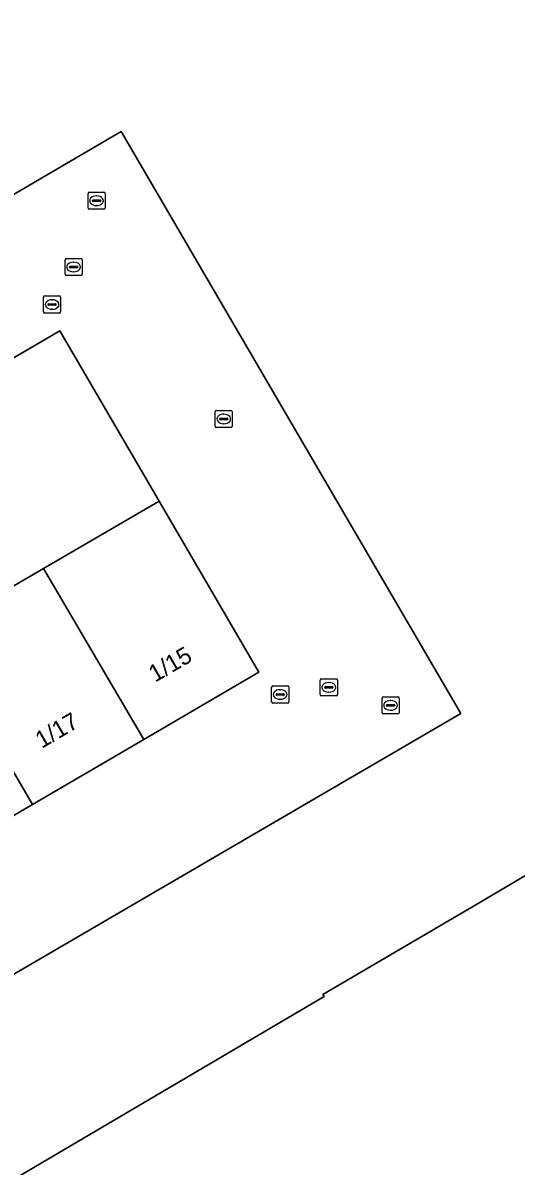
# Model space of a CAD drawing. Extents: x 157692 to 159674, y 381452 to 383291.
# Drawn here: x 159163.9 to 159192.7, y 382715 to 382781.7 of the extents above; entities that cross this region are included whole.
import ezdxf

# ---------------------------------------------------------------- set-up
doc = ezdxf.new("R2010")
doc.units = 0
for name, color, linetype in [('IMGEO_Erf', 7, 'Continuous'), ('IMGEO_Hek', 7, 'Continuous'), ('IMGEO_Kolk', 7, 'Continuous'), ('IMGEO_Pand', 7, 'Continuous'), ('IMGEO_Pand_nummerreeks', 7, 'Continuous'), ('IMGEO_Rijbaan_lokaal_open', 7, 'Continuous'), ('IMGEO_Rioolput', 7, 'Continuous')]:
    doc.layers.add(name, color=color, linetype=linetype)

msp = doc.modelspace()

# ---------------------------------------------------------------- linework, layer by layer
at = {"layer": 'IMGEO_Erf'}
msp.add_lwpolyline([(159146.363, 382791.336), (159116.047, 382773.54), (159111.735, 382771.009), (159113.005, 382768.836), (159116.958, 382762.074), (159118.315, 382759.753), (159122.629, 382762.283), (159132.103, 382767.838), (159145.905, 382775.931), (159152.251, 382765.136), (159169.663, 382775.329), (159189.471, 382741.388), (159144.346, 382715.072), (159144.434, 382714.92), (159146.209, 382711.882), (159159.33, 382689.379), (159164.917, 382679.507)], dxfattribs=at)
msp.add_lwpolyline([(159198.206, 382717.088), (159167.708, 382699.235), (159163.398, 382696.699), (159155.741, 382709.716), (159160.051, 382712.251), (159181.494, 382724.865), (159181.424, 382724.984), (159190.441, 382730.288), (159194.724, 382732.808), (159202.495, 382719.599)], close=True, dxfattribs=at)
at = {"layer": 'IMGEO_Hek'}
msp.add_lwpolyline([(159144.346, 382715.072), (159189.471, 382741.388), (159169.663, 382775.329), (159152.251, 382765.136)], dxfattribs=at)
at = {"layer": 'IMGEO_Kolk'}
for p, q in [((159167.805, 382771.786), (159168.657, 382771.786)), ((159167.73, 382770.86), (159167.73, 382771.712)), ((159167.989, 382771.28), (159167.989, 382771.292)), ((159168.427, 382771.243), (159168.029, 382771.243)), ((159168.032, 382771.329), (159168.43, 382771.329)), ((159168.218, 382771.566), (159168.243, 382771.566)), ((159168.473, 382771.292), (159168.473, 382771.28)), ((159168.731, 382771.712), (159168.731, 382770.86)), ((159168.657, 382770.786), (159167.805, 382770.786)), ((159168.241, 382771.006), (159168.216, 382771.006)), ((159175.141, 382758.132), (159175.141, 382758.984)), ((159175.216, 382759.058), (159176.068, 382759.058)), ((159175.4, 382758.552), (159175.4, 382758.564)), ((159175.838, 382758.515), (159175.44, 382758.515)), ((159175.443, 382758.601), (159175.841, 382758.601)), ((159175.629, 382758.838), (159175.654, 382758.838)), ((159175.884, 382758.564), (159175.884, 382758.552)), ((159176.142, 382758.984), (159176.142, 382758.132)), ((159176.068, 382758.058), (159175.216, 382758.058)), ((159175.652, 382758.278), (159175.627, 382758.278)), ((159184.875, 382741.428), (159184.875, 382742.28)), ((159184.95, 382742.354), (159185.802, 382742.354)), ((159185.134, 382741.848), (159185.134, 382741.86)), ((159185.572, 382741.811), (159185.174, 382741.811)), ((159185.177, 382741.897), (159185.575, 382741.897)), ((159185.363, 382742.134), (159185.388, 382742.134)), ((159185.618, 382741.86), (159185.618, 382741.848)), ((159185.876, 382742.28), (159185.876, 382741.428)), ((159185.802, 382741.354), (159184.95, 382741.354)), ((159185.386, 382741.574), (159185.361, 382741.574))]:
    msp.add_line(p, q, dxfattribs=at)
for points in [[(159167.805, 382771.786), (159168.657, 382771.786)], [(159167.73, 382770.86), (159167.73, 382771.712)], [(159168.731, 382771.712), (159168.731, 382770.86)], [(159168.657, 382770.786), (159167.805, 382770.786)], [(159175.141, 382758.132), (159175.141, 382758.984)], [(159175.216, 382759.058), (159176.068, 382759.058)], [(159176.142, 382758.984), (159176.142, 382758.132)], [(159176.068, 382758.058), (159175.216, 382758.058)], [(159184.875, 382741.428), (159184.875, 382742.28)], [(159184.95, 382742.354), (159185.802, 382742.354)], [(159185.876, 382742.28), (159185.876, 382741.428)], [(159185.802, 382741.354), (159184.95, 382741.354)]]:
    msp.add_lwpolyline(points, dxfattribs=at)
for centre, radius, start, end in [((159167.807, 382771.71), 0.0765, 91.55205, 178.44795), ((159167.807, 382771.71), 0.0765, 91.55205, 178.44795), ((159168.655, 382771.71), 0.0765, 1.55205, 88.44795), ((159168.655, 382771.71), 0.0765, 1.55205, 88.44795), ((159168.029, 382771.289), 0.0403, 85.87752, 175.75265), ((159168.026, 382771.279), 0.0366, 178.93798, 274.71019), ((159168.43, 382771.286), 0.043, 264.86636, 352.45326), ((159168.434, 382771.291), 0.0386, 1.73085, 96.63898), ((159167.807, 382770.862), 0.0765, 181.55205, 268.44795), ((159167.807, 382770.862), 0.0765, 181.55205, 268.44795), ((159168.655, 382770.862), 0.0765, 271.55205, 358.44795), ((159168.655, 382770.862), 0.0765, 271.55205, 358.44795), ((159175.218, 382758.982), 0.0765, 91.55205, 178.44795), ((159175.218, 382758.982), 0.0765, 91.55205, 178.44795), ((159175.44, 382758.561), 0.0403, 85.87752, 175.75265), ((159175.437, 382758.551), 0.0366, 178.93798, 274.71019), ((159175.841, 382758.558), 0.043, 264.86636, 352.45326), ((159175.845, 382758.563), 0.0386, 1.73085, 96.63898), ((159176.066, 382758.982), 0.0765, 1.55205, 88.44795), ((159176.066, 382758.982), 0.0765, 1.55205, 88.44795), ((159175.218, 382758.134), 0.0765, 181.55205, 268.44795), ((159175.218, 382758.134), 0.0765, 181.55205, 268.44795), ((159176.066, 382758.134), 0.0765, 271.55205, 358.44795), ((159176.066, 382758.134), 0.0765, 271.55205, 358.44795), ((159184.952, 382742.278), 0.0765, 91.55205, 178.44795), ((159184.952, 382742.278), 0.0765, 91.55205, 178.44795), ((159185.174, 382741.857), 0.0403, 85.87752, 175.75265), ((159185.171, 382741.847), 0.0366, 178.93798, 274.71019), ((159185.575, 382741.854), 0.043, 264.86636, 352.45326), ((159185.579, 382741.859), 0.0386, 1.73085, 96.63898), ((159185.8, 382742.278), 0.0765, 1.55205, 88.44795), ((159185.8, 382742.278), 0.0765, 1.55205, 88.44795), ((159184.952, 382741.43), 0.0765, 181.55205, 268.44795), ((159184.952, 382741.43), 0.0765, 181.55205, 268.44795), ((159185.8, 382741.43), 0.0765, 271.55205, 358.44795), ((159185.8, 382741.43), 0.0765, 271.55205, 358.44795)]:
    msp.add_arc(centre, radius, start, end, dxfattribs=at)
for centre, major_axis, ratio, start_param, end_param in [((159168.217, 382771.286), (-0.387, 0.002), 0.722429, 4.712389, 7.853982), ((159168.242, 382771.286), (-0.39, 0.002), 0.717154, 1.570796, 4.712389), ((159175.628, 382758.558), (-0.387, 0.002), 0.722429, 4.712389, 7.853982), ((159175.653, 382758.558), (-0.39, 0.002), 0.717154, 1.570796, 4.712389), ((159185.362, 382741.854), (-0.387, 0.002), 0.722429, 4.712389, 7.853982), ((159185.387, 382741.854), (-0.39, 0.002), 0.717154, 1.570796, 4.712389)]:
    msp.add_ellipse(centre, major_axis=major_axis, ratio=ratio, start_param=start_param, end_param=end_param, dxfattribs=at)
at = {"layer": 'IMGEO_Pand'}
for points in [[(159152.86, 382755.989), (159158.665, 382746.057), (159165.139, 382749.839), (159171.869, 382753.772), (159166.076, 382763.699)], [(159170.975, 382739.856), (159177.7, 382743.781), (159171.869, 382753.772), (159165.139, 382749.839)], [(159170.975, 382739.856), (159165.139, 382749.839), (159158.665, 382746.057), (159164.498, 382736.076)], [(159158.022, 382732.297), (159164.498, 382736.076), (159158.665, 382746.057), (159152.195, 382742.276)], [(159190.441, 382730.288), (159181.424, 382724.984), (159181.494, 382724.865), (159160.051, 382712.251), (159155.741, 382709.716), (159163.398, 382696.699), (159167.708, 382699.235), (159198.206, 382717.088), (159202.495, 382719.599), (159194.724, 382732.808)]]:
    msp.add_lwpolyline(points, close=True, dxfattribs=at)
at = {"layer": 'IMGEO_Rijbaan_lokaal_open'}
for points in [[(159169.663, 382775.329), (159152.251, 382765.136), (159138.443, 382757.053), (159136.72, 382756.045), (159132.404, 382753.519), (159134.032, 382750.853), (159132.565, 382750), (159130.489, 382748.793), (159126.059, 382746.109), (159130.176, 382739.193), (159131.41, 382737.215), (159144.346, 382715.072), (159189.471, 382741.388)], [(159177.7, 382743.781), (159170.975, 382739.856), (159164.498, 382736.076), (159158.022, 382732.297), (159151.528, 382728.508), (159144.847, 382724.609), (159140.914, 382731.339), (159137.135, 382737.806), (159133.209, 382744.525), (159139.888, 382748.421), (159146.391, 382752.215), (159152.86, 382755.989), (159166.076, 382763.699), (159171.869, 382753.772)]]:
    msp.add_lwpolyline(points, close=True, dxfattribs=at)
at = {"layer": 'IMGEO_Rioolput'}
for p, q in [((159166.388, 382766.996), (159166.388, 382767.848)), ((159166.463, 382767.922), (159167.315, 382767.922)), ((159167.389, 382767.848), (159167.389, 382766.996)), ((159166.647, 382767.416), (159166.647, 382767.428)), ((159167.085, 382767.379), (159166.687, 382767.379)), ((159166.69, 382767.465), (159167.088, 382767.465)), ((159166.899, 382767.142), (159166.874, 382767.142)), ((159166.876, 382767.702), (159166.901, 382767.702)), ((159167.131, 382767.428), (159167.131, 382767.416)), ((159167.315, 382766.922), (159166.463, 382766.922)), ((159165.131, 382764.807), (159165.131, 382765.659)), ((159165.206, 382765.733), (159166.058, 382765.733)), ((159165.39, 382765.227), (159165.39, 382765.239)), ((159165.828, 382765.19), (159165.43, 382765.19)), ((159165.433, 382765.276), (159165.831, 382765.276)), ((159165.619, 382765.513), (159165.644, 382765.513)), ((159165.874, 382765.239), (159165.874, 382765.227)), ((159166.132, 382765.659), (159166.132, 382764.807)), ((159166.058, 382764.733), (159165.206, 382764.733)), ((159165.642, 382764.953), (159165.617, 382764.953)), ((159181.271, 382742.478), (159181.271, 382743.33)), ((159181.346, 382743.404), (159182.198, 382743.404)), ((159181.759, 382743.184), (159181.784, 382743.184)), ((159182.272, 382743.33), (159182.272, 382742.478)), ((159178.436, 382742.062), (159178.436, 382742.914)), ((159178.511, 382742.988), (159179.363, 382742.988)), ((159178.695, 382742.482), (159178.695, 382742.494)), ((159179.133, 382742.445), (159178.735, 382742.445)), ((159178.738, 382742.531), (159179.136, 382742.531)), ((159178.924, 382742.768), (159178.949, 382742.768)), ((159179.179, 382742.494), (159179.179, 382742.482)), ((159179.437, 382742.914), (159179.437, 382742.062)), ((159181.53, 382742.898), (159181.53, 382742.91)), ((159181.968, 382742.861), (159181.57, 382742.861)), ((159181.573, 382742.947), (159181.971, 382742.947)), ((159181.782, 382742.624), (159181.757, 382742.624)), ((159182.014, 382742.91), (159182.014, 382742.898)), ((159179.363, 382741.988), (159178.511, 382741.988)), ((159178.947, 382742.208), (159178.922, 382742.208)), ((159182.198, 382742.404), (159181.346, 382742.404))]:
    msp.add_line(p, q, dxfattribs=at)
for points in [[(159166.388, 382766.996), (159166.388, 382767.848)], [(159166.463, 382767.922), (159167.315, 382767.922)], [(159167.389, 382767.848), (159167.389, 382766.996)], [(159167.315, 382766.922), (159166.463, 382766.922)], [(159165.131, 382764.807), (159165.131, 382765.659)], [(159165.206, 382765.733), (159166.058, 382765.733)], [(159166.132, 382765.659), (159166.132, 382764.807)], [(159166.058, 382764.733), (159165.206, 382764.733)], [(159181.271, 382742.478), (159181.271, 382743.33)], [(159181.346, 382743.404), (159182.198, 382743.404)], [(159182.272, 382743.33), (159182.272, 382742.478)], [(159178.436, 382742.062), (159178.436, 382742.914)], [(159178.511, 382742.988), (159179.363, 382742.988)], [(159179.437, 382742.914), (159179.437, 382742.062)], [(159179.363, 382741.988), (159178.511, 382741.988)], [(159182.198, 382742.404), (159181.346, 382742.404)]]:
    msp.add_lwpolyline(points, dxfattribs=at)
for centre, radius, start, end in [((159166.465, 382767.846), 0.0765, 91.55205, 178.44795), ((159166.465, 382767.846), 0.0765, 91.55205, 178.44795), ((159167.313, 382767.846), 0.0765, 1.55205, 88.44795), ((159167.313, 382767.846), 0.0765, 1.55205, 88.44795), ((159166.687, 382767.425), 0.0403, 85.87752, 175.75265), ((159166.684, 382767.415), 0.0366, 178.93798, 274.71019), ((159167.088, 382767.422), 0.043, 264.86636, 352.45326), ((159167.092, 382767.427), 0.0386, 1.73085, 96.63898), ((159166.465, 382766.998), 0.0765, 181.55205, 268.44795), ((159166.465, 382766.998), 0.0765, 181.55205, 268.44795), ((159167.313, 382766.998), 0.0765, 271.55205, 358.44795), ((159167.313, 382766.998), 0.0765, 271.55205, 358.44795), ((159165.208, 382765.657), 0.0765, 91.55205, 178.44795), ((159165.208, 382765.657), 0.0765, 91.55205, 178.44795), ((159165.43, 382765.236), 0.0403, 85.87752, 175.75265), ((159165.427, 382765.226), 0.0366, 178.93798, 274.71019), ((159165.831, 382765.233), 0.043, 264.86636, 352.45326), ((159165.835, 382765.238), 0.0386, 1.73085, 96.63898), ((159166.056, 382765.657), 0.0765, 1.55205, 88.44795), ((159166.056, 382765.657), 0.0765, 1.55205, 88.44795), ((159165.208, 382764.809), 0.0765, 181.55205, 268.44795), ((159165.208, 382764.809), 0.0765, 181.55205, 268.44795), ((159166.056, 382764.809), 0.0765, 271.55205, 358.44795), ((159166.056, 382764.809), 0.0765, 271.55205, 358.44795), ((159181.348, 382743.328), 0.0765, 91.55205, 178.44795), ((159181.348, 382743.328), 0.0765, 91.55205, 178.44795), ((159182.196, 382743.328), 0.0765, 1.55205, 88.44795), ((159182.196, 382743.328), 0.0765, 1.55205, 88.44795), ((159178.513, 382742.912), 0.0765, 91.55205, 178.44795), ((159178.513, 382742.912), 0.0765, 91.55205, 178.44795), ((159178.735, 382742.491), 0.0403, 85.87752, 175.75265), ((159178.732, 382742.481), 0.0366, 178.93798, 274.71019), ((159179.136, 382742.488), 0.043, 264.86636, 352.45326), ((159179.14, 382742.493), 0.0386, 1.73085, 96.63898), ((159179.361, 382742.912), 0.0765, 1.55205, 88.44795), ((159179.361, 382742.912), 0.0765, 1.55205, 88.44795), ((159181.348, 382742.48), 0.0765, 181.55205, 268.44795), ((159181.348, 382742.48), 0.0765, 181.55205, 268.44795), ((159181.57, 382742.907), 0.0403, 85.87752, 175.75265), ((159181.567, 382742.897), 0.0366, 178.93798, 274.71019), ((159181.971, 382742.904), 0.043, 264.86636, 352.45326), ((159181.975, 382742.909), 0.0386, 1.73085, 96.63898), ((159182.196, 382742.48), 0.0765, 271.55205, 358.44795), ((159182.196, 382742.48), 0.0765, 271.55205, 358.44795), ((159178.513, 382742.064), 0.0765, 181.55205, 268.44795), ((159178.513, 382742.064), 0.0765, 181.55205, 268.44795), ((159179.361, 382742.064), 0.0765, 271.55205, 358.44795), ((159179.361, 382742.064), 0.0765, 271.55205, 358.44795)]:
    msp.add_arc(centre, radius, start, end, dxfattribs=at)
for centre, major_axis, ratio, start_param, end_param in [((159166.875, 382767.422), (-0.387, 0.002), 0.722429, 4.712389, 7.853982), ((159166.9, 382767.422), (-0.39, 0.002), 0.717154, 1.570796, 4.712389), ((159165.618, 382765.233), (-0.387, 0.002), 0.722429, 4.712389, 7.853982), ((159165.643, 382765.233), (-0.39, 0.002), 0.717154, 1.570796, 4.712389), ((159181.758, 382742.904), (-0.387, 0.002), 0.722429, 4.712389, 7.853982), ((159181.783, 382742.904), (-0.39, 0.002), 0.717154, 1.570796, 4.712389), ((159178.923, 382742.488), (-0.387, 0.002), 0.722429, 4.712389, 7.853982), ((159178.948, 382742.488), (-0.39, 0.002), 0.717154, 1.570796, 4.712389)]:
    msp.add_ellipse(centre, major_axis=major_axis, ratio=ratio, start_param=start_param, end_param=end_param, dxfattribs=at)

# ---------------------------------------------------------------- texts
at = {"layer": 'IMGEO_Pand_nummerreeks'}
for s, rotation, p in [('1/15', 30.17029, (159171.639, 382743.172)), ('1/17', 30.29548, (159165.032, 382739.317))]:
    msp.add_text(s, height=1, rotation=rotation, dxfattribs=at).set_placement(p)

doc.saveas('drawing.dxf')
